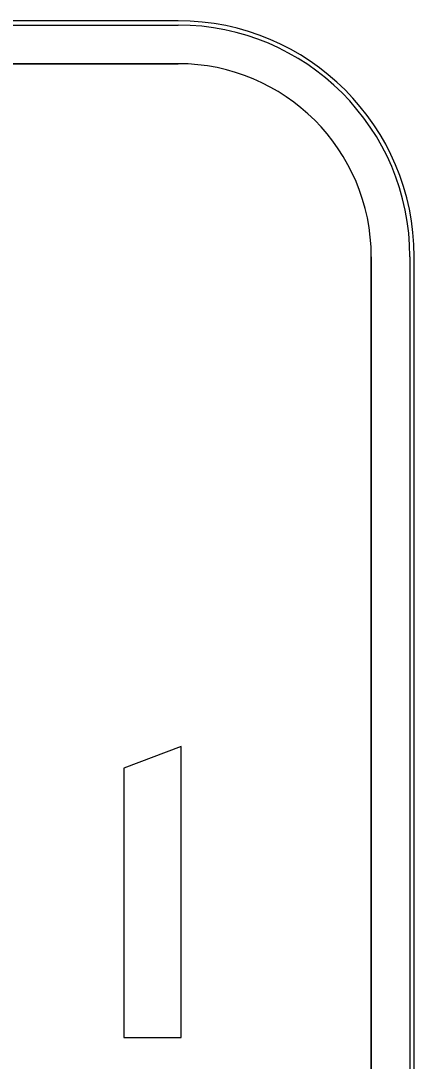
# Model space of a CAD drawing. Extents: x 1806251 to 1809821, y 414895 to 422886.
# Drawn here: x 1809677.9818 to 1809678.1651, y 415382.316 to 415382.8011 of the extents above; entities that cross this region are included whole.
import ezdxf

# ---------------------------------------------------------------- set-up
doc = ezdxf.new("R2010")
doc.units = 0
for name, color, linetype in [('GSBWFILL', 7, 'Continuous'), ('GSCOLORFILL', 7, 'Continuous'), ('GSOUTLINE', 7, 'Continuous')]:
    doc.layers.add(name, color=color, linetype=linetype)

msp = doc.modelspace()

# ---------------------------------------------------------------- linework, layer by layer
at = {"layer": 'GSBWFILL'}
for p, q in [((1809678.05509, 415382.80107), (1809677.13509, 415382.80107)), ((1809677.13509, 415382.78107), (1809678.05509, 415382.78107)), ((1809678.14509, 415382.69107), (1809678.14509, 415382.07007)), ((1809678.16509, 415382.07007), (1809678.16509, 415382.69107))]:
    msp.add_line(p, q, dxfattribs=at)
msp.add_lwpolyline([(1809678.05646, 415382.32707), (1809678.05646, 415382.46271), (1809678.0298, 415382.45259), (1809678.0298, 415382.32707)], close=True, dxfattribs=at)
for radius in [0.11, 0.09]:
    msp.add_arc((1809678.05509, 415382.69107), radius, 0, 90, dxfattribs=at)
at = {"layer": 'GSCOLORFILL'}
for p, q in [((1809678.05509, 415382.80107), (1809677.13509, 415382.80107)), ((1809678.05509, 415382.80107), (1809677.13509, 415382.80107)), ((1809678.05509, 415382.80107), (1809677.13509, 415382.80107)), ((1809677.13509, 415382.79907), (1809678.05509, 415382.79907)), ((1809677.13509, 415382.78107), (1809678.05509, 415382.78107)), ((1809678.14509, 415382.69107), (1809678.14509, 415382.07007)), ((1809678.16309, 415382.69107), (1809678.16309, 415382.07007)), ((1809678.16509, 415382.07007), (1809678.16509, 415382.69107)), ((1809678.16509, 415382.07007), (1809678.16509, 415382.69107)), ((1809678.16509, 415382.07007), (1809678.16509, 415382.69107))]:
    msp.add_line(p, q, dxfattribs=at)
msp.add_lwpolyline([(1809678.05646, 415382.32707), (1809678.05646, 415382.46271), (1809678.0298, 415382.45259), (1809678.0298, 415382.32707)], close=True, dxfattribs=at)
for radius in [0.11, 0.11, 0.11, 0.108, 0.09]:
    msp.add_arc((1809678.05509, 415382.69107), radius, 0, 90, dxfattribs=at)
at = {"layer": 'GSOUTLINE'}
for p, q in [((1809678.05509, 415382.80107), (1809677.13509, 415382.80107)), ((1809678.05509, 415382.78107), (1809677.13509, 415382.78107)), ((1809678.14509, 415382.07007), (1809678.14509, 415382.69107)), ((1809678.16509, 415382.07007), (1809678.16509, 415382.69107))]:
    msp.add_line(p, q, dxfattribs=at)
msp.add_lwpolyline([(1809678.05646, 415382.32707), (1809678.05646, 415382.46271), (1809678.0298, 415382.45259), (1809678.0298, 415382.32707)], close=True, dxfattribs=at)
for radius in [0.11, 0.09]:
    msp.add_arc((1809678.05509, 415382.69107), radius, 0, 90, dxfattribs=at)

doc.saveas('drawing.dxf')
